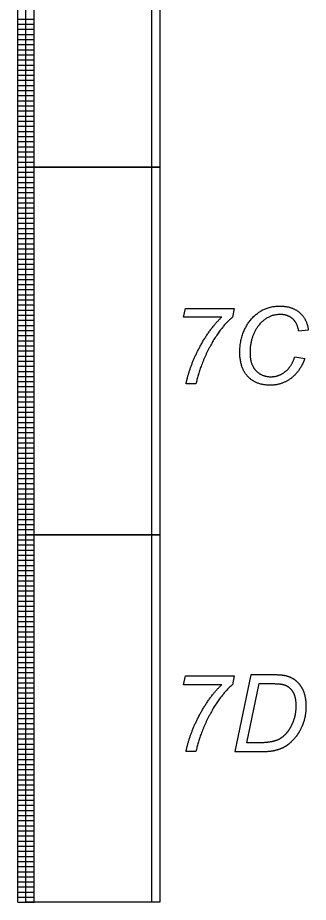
# Model space of a CAD drawing. Extents: x 12522 to 13018, y 1124 to 1902.
# Drawn here: x 12563.34 to 12579.27, y 1285.31 to 1333.83 of the extents above; entities that cross this region are included whole.
import ezdxf

# ---------------------------------------------------------------- set-up
doc = ezdxf.new("R2010")
doc.units = 0
doc.layers.add('SC_Scratch1', color=7, linetype='Continuous')

msp = doc.modelspace()

# ---------------------------------------------------------------- linework, layer by layer
at = {"layer": 'SC_Scratch1'}
for p, q in [((12563.336, 1325.631), (12563.336, 1345.791)), ((12563.336, 1325.631), (12563.336, 1345.791)), ((12564.236, 1325.631), (12564.236, 1345.791)), ((12564.236, 1325.631), (12564.236, 1345.791)), ((12563.336, 1333.751), (12564.236, 1333.751)), ((12563.336, 1333.751), (12564.236, 1333.751)), ((12563.336, 1333.471), (12564.236, 1333.471)), ((12563.336, 1333.471), (12564.236, 1333.471)), ((12563.336, 1333.191), (12564.236, 1333.191)), ((12563.336, 1333.191), (12564.236, 1333.191)), ((12563.336, 1332.911), (12564.236, 1332.911)), ((12563.336, 1332.911), (12564.236, 1332.911)), ((12563.336, 1332.631), (12564.236, 1332.631)), ((12563.336, 1332.631), (12564.236, 1332.631)), ((12563.336, 1332.351), (12564.236, 1332.351)), ((12563.336, 1332.351), (12564.236, 1332.351)), ((12563.336, 1332.071), (12564.236, 1332.071)), ((12563.336, 1332.071), (12564.236, 1332.071)), ((12563.336, 1331.791), (12564.236, 1331.791)), ((12563.336, 1331.791), (12564.236, 1331.791)), ((12563.336, 1331.511), (12564.236, 1331.511)), ((12563.336, 1331.511), (12564.236, 1331.511)), ((12563.336, 1331.231), (12564.236, 1331.231)), ((12563.336, 1331.231), (12564.236, 1331.231)), ((12563.336, 1330.951), (12564.236, 1330.951)), ((12563.336, 1330.951), (12564.236, 1330.951)), ((12563.336, 1330.671), (12564.236, 1330.671)), ((12563.336, 1330.671), (12564.236, 1330.671)), ((12563.336, 1330.391), (12564.236, 1330.391)), ((12563.336, 1330.391), (12564.236, 1330.391)), ((12563.336, 1330.111), (12564.236, 1330.111)), ((12563.336, 1330.111), (12564.236, 1330.111)), ((12563.336, 1329.831), (12564.236, 1329.831)), ((12563.336, 1329.831), (12564.236, 1329.831)), ((12563.336, 1329.551), (12564.236, 1329.551)), ((12563.336, 1329.551), (12564.236, 1329.551)), ((12563.336, 1329.271), (12564.236, 1329.271)), ((12563.336, 1329.271), (12564.236, 1329.271)), ((12563.336, 1328.991), (12564.236, 1328.991)), ((12563.336, 1328.991), (12564.236, 1328.991)), ((12563.336, 1328.711), (12564.236, 1328.711)), ((12563.336, 1328.711), (12564.236, 1328.711)), ((12563.336, 1328.431), (12564.236, 1328.431)), ((12563.336, 1328.431), (12564.236, 1328.431)), ((12563.336, 1328.151), (12564.236, 1328.151)), ((12563.336, 1328.151), (12564.236, 1328.151)), ((12563.336, 1327.871), (12564.236, 1327.871)), ((12563.336, 1327.871), (12564.236, 1327.871)), ((12563.336, 1327.591), (12564.236, 1327.591)), ((12563.336, 1327.591), (12564.236, 1327.591)), ((12563.336, 1327.311), (12564.236, 1327.311)), ((12563.336, 1327.311), (12564.236, 1327.311)), ((12563.336, 1327.031), (12564.236, 1327.031)), ((12563.336, 1327.031), (12564.236, 1327.031)), ((12563.336, 1326.751), (12564.236, 1326.751)), ((12563.336, 1326.751), (12564.236, 1326.751)), ((12563.336, 1326.471), (12564.236, 1326.471)), ((12563.336, 1326.471), (12564.236, 1326.471)), ((12563.336, 1326.191), (12564.236, 1326.191)), ((12563.336, 1326.191), (12564.236, 1326.191)), ((12563.336, 1325.911), (12564.236, 1325.911)), ((12563.336, 1325.911), (12564.236, 1325.911)), ((12563.336, 1325.631), (12564.236, 1325.631)), ((12563.336, 1305.471), (12563.336, 1325.631)), ((12563.336, 1325.631), (12564.236, 1325.631)), ((12563.336, 1325.631), (12564.236, 1325.631)), ((12563.336, 1305.471), (12563.336, 1325.631)), ((12563.336, 1325.631), (12564.236, 1325.631)), ((12564.236, 1305.471), (12564.236, 1325.631)), ((12564.236, 1305.471), (12564.236, 1325.631)), ((12563.336, 1325.351), (12564.236, 1325.351)), ((12563.336, 1325.351), (12564.236, 1325.351)), ((12563.336, 1325.071), (12564.236, 1325.071)), ((12563.336, 1325.071), (12564.236, 1325.071)), ((12563.336, 1324.791), (12564.236, 1324.791)), ((12563.336, 1324.791), (12564.236, 1324.791)), ((12563.336, 1324.511), (12564.236, 1324.511)), ((12563.336, 1324.511), (12564.236, 1324.511)), ((12563.336, 1324.231), (12564.236, 1324.231)), ((12563.336, 1324.231), (12564.236, 1324.231)), ((12563.336, 1323.951), (12564.236, 1323.951)), ((12563.336, 1323.951), (12564.236, 1323.951)), ((12563.336, 1323.671), (12564.236, 1323.671)), ((12563.336, 1323.671), (12564.236, 1323.671)), ((12563.336, 1323.391), (12564.236, 1323.391)), ((12563.336, 1323.391), (12564.236, 1323.391)), ((12563.336, 1323.111), (12564.236, 1323.111)), ((12563.336, 1323.111), (12564.236, 1323.111)), ((12563.336, 1322.831), (12564.236, 1322.831)), ((12563.336, 1322.831), (12564.236, 1322.831)), ((12563.336, 1322.551), (12564.236, 1322.551)), ((12563.336, 1322.551), (12564.236, 1322.551)), ((12563.336, 1322.271), (12564.236, 1322.271)), ((12563.336, 1322.271), (12564.236, 1322.271)), ((12563.336, 1321.991), (12564.236, 1321.991)), ((12563.336, 1321.991), (12564.236, 1321.991)), ((12563.336, 1321.711), (12564.236, 1321.711)), ((12563.336, 1321.711), (12564.236, 1321.711)), ((12563.336, 1321.431), (12564.236, 1321.431)), ((12563.336, 1321.431), (12564.236, 1321.431)), ((12563.336, 1321.151), (12564.236, 1321.151)), ((12563.336, 1321.151), (12564.236, 1321.151)), ((12563.336, 1320.871), (12564.236, 1320.871)), ((12563.336, 1320.871), (12564.236, 1320.871)), ((12563.336, 1320.591), (12564.236, 1320.591)), ((12563.336, 1320.591), (12564.236, 1320.591)), ((12563.336, 1320.311), (12564.236, 1320.311)), ((12563.336, 1320.311), (12564.236, 1320.311)), ((12563.336, 1320.031), (12564.236, 1320.031)), ((12563.336, 1320.031), (12564.236, 1320.031)), ((12563.336, 1319.751), (12564.236, 1319.751)), ((12563.336, 1319.751), (12564.236, 1319.751)), ((12563.336, 1319.471), (12564.236, 1319.471)), ((12563.336, 1319.471), (12564.236, 1319.471)), ((12563.336, 1319.191), (12564.236, 1319.191)), ((12563.336, 1319.191), (12564.236, 1319.191)), ((12563.336, 1318.911), (12564.236, 1318.911)), ((12563.336, 1318.911), (12564.236, 1318.911)), ((12563.336, 1318.631), (12564.236, 1318.631)), ((12563.336, 1318.631), (12564.236, 1318.631)), ((12563.336, 1318.351), (12564.236, 1318.351)), ((12563.336, 1318.351), (12564.236, 1318.351)), ((12563.336, 1318.071), (12564.236, 1318.071)), ((12563.336, 1318.071), (12564.236, 1318.071)), ((12563.336, 1317.791), (12564.236, 1317.791)), ((12563.336, 1317.791), (12564.236, 1317.791)), ((12563.336, 1317.511), (12564.236, 1317.511)), ((12563.336, 1317.511), (12564.236, 1317.511)), ((12563.336, 1317.231), (12564.236, 1317.231)), ((12563.336, 1317.231), (12564.236, 1317.231)), ((12563.336, 1316.951), (12564.236, 1316.951)), ((12563.336, 1316.951), (12564.236, 1316.951)), ((12563.336, 1316.671), (12564.236, 1316.671)), ((12563.336, 1316.671), (12564.236, 1316.671)), ((12563.336, 1316.391), (12564.236, 1316.391)), ((12563.336, 1316.391), (12564.236, 1316.391)), ((12579.269, 1316.689), (12578.744, 1316.641)), ((12579.269, 1316.689), (12578.744, 1316.641)), ((12563.336, 1316.111), (12564.236, 1316.111)), ((12563.336, 1316.111), (12564.236, 1316.111)), ((12563.336, 1315.831), (12564.236, 1315.831)), ((12563.336, 1315.831), (12564.236, 1315.831)), ((12563.336, 1315.551), (12564.236, 1315.551)), ((12563.336, 1315.551), (12564.236, 1315.551)), ((12563.336, 1315.271), (12564.236, 1315.271)), ((12563.336, 1315.271), (12564.236, 1315.271)), ((12563.336, 1314.991), (12564.236, 1314.991)), ((12563.336, 1314.991), (12564.236, 1314.991)), ((12578.523, 1315.22), (12579.08, 1315.143)), ((12578.523, 1315.22), (12579.08, 1315.143)), ((12563.336, 1314.711), (12564.236, 1314.711)), ((12563.336, 1314.711), (12564.236, 1314.711)), ((12563.336, 1314.431), (12564.236, 1314.431)), ((12563.336, 1314.431), (12564.236, 1314.431)), ((12563.336, 1314.151), (12564.236, 1314.151)), ((12563.336, 1314.151), (12564.236, 1314.151)), ((12563.336, 1313.871), (12564.236, 1313.871)), ((12563.336, 1313.871), (12564.236, 1313.871)), ((12563.336, 1313.591), (12564.236, 1313.591)), ((12563.336, 1313.591), (12564.236, 1313.591)), ((12563.336, 1313.311), (12564.236, 1313.311)), ((12563.336, 1313.311), (12564.236, 1313.311)), ((12573.11, 1313.741), (12572.569, 1313.741)), ((12573.11, 1313.741), (12572.569, 1313.741)), ((12563.336, 1313.031), (12564.236, 1313.031)), ((12563.336, 1313.031), (12564.236, 1313.031)), ((12563.336, 1312.751), (12564.236, 1312.751)), ((12563.336, 1312.751), (12564.236, 1312.751)), ((12563.336, 1312.471), (12564.236, 1312.471)), ((12563.336, 1312.471), (12564.236, 1312.471)), ((12563.336, 1312.191), (12564.236, 1312.191)), ((12563.336, 1312.191), (12564.236, 1312.191)), ((12563.336, 1311.911), (12564.236, 1311.911)), ((12563.336, 1311.911), (12564.236, 1311.911)), ((12563.336, 1311.631), (12564.236, 1311.631)), ((12563.336, 1311.631), (12564.236, 1311.631)), ((12563.336, 1311.351), (12564.236, 1311.351)), ((12563.336, 1311.351), (12564.236, 1311.351)), ((12563.336, 1311.071), (12564.236, 1311.071)), ((12563.336, 1311.071), (12564.236, 1311.071)), ((12563.336, 1310.791), (12564.236, 1310.791)), ((12563.336, 1310.791), (12564.236, 1310.791)), ((12563.336, 1310.511), (12564.236, 1310.511)), ((12563.336, 1310.511), (12564.236, 1310.511)), ((12563.336, 1310.231), (12564.236, 1310.231)), ((12563.336, 1310.231), (12564.236, 1310.231)), ((12563.336, 1309.951), (12564.236, 1309.951)), ((12563.336, 1309.951), (12564.236, 1309.951)), ((12563.336, 1309.671), (12564.236, 1309.671)), ((12563.336, 1309.671), (12564.236, 1309.671)), ((12563.336, 1309.391), (12564.236, 1309.391)), ((12563.336, 1309.391), (12564.236, 1309.391)), ((12563.336, 1309.111), (12564.236, 1309.111)), ((12563.336, 1309.111), (12564.236, 1309.111)), ((12563.336, 1308.831), (12564.236, 1308.831)), ((12563.336, 1308.831), (12564.236, 1308.831)), ((12563.336, 1308.551), (12564.236, 1308.551)), ((12563.336, 1308.551), (12564.236, 1308.551)), ((12563.336, 1308.271), (12564.236, 1308.271)), ((12563.336, 1308.271), (12564.236, 1308.271)), ((12563.336, 1307.991), (12564.236, 1307.991)), ((12563.336, 1307.991), (12564.236, 1307.991)), ((12563.336, 1307.711), (12564.236, 1307.711)), ((12563.336, 1307.711), (12564.236, 1307.711)), ((12563.336, 1307.431), (12564.236, 1307.431)), ((12563.336, 1307.431), (12564.236, 1307.431)), ((12563.336, 1307.151), (12564.236, 1307.151)), ((12563.336, 1307.151), (12564.236, 1307.151)), ((12563.336, 1306.871), (12564.236, 1306.871)), ((12563.336, 1306.871), (12564.236, 1306.871)), ((12563.336, 1306.591), (12564.236, 1306.591)), ((12563.336, 1306.591), (12564.236, 1306.591)), ((12563.336, 1306.311), (12564.236, 1306.311)), ((12563.336, 1306.311), (12564.236, 1306.311)), ((12563.336, 1306.031), (12564.236, 1306.031)), ((12563.336, 1306.031), (12564.236, 1306.031)), ((12563.336, 1305.751), (12564.236, 1305.751)), ((12563.336, 1305.751), (12564.236, 1305.751)), ((12563.336, 1305.471), (12564.236, 1305.471)), ((12563.336, 1285.311), (12563.336, 1305.471)), ((12563.336, 1305.471), (12564.236, 1305.471)), ((12563.336, 1305.471), (12564.236, 1305.471)), ((12563.336, 1285.311), (12563.336, 1305.471)), ((12563.336, 1305.471), (12564.236, 1305.471)), ((12563.336, 1305.191), (12564.236, 1305.191)), ((12563.336, 1305.191), (12564.236, 1305.191)), ((12564.236, 1285.311), (12564.236, 1305.471)), ((12564.236, 1285.311), (12564.236, 1305.471)), ((12563.336, 1304.911), (12564.236, 1304.911)), ((12563.336, 1304.911), (12564.236, 1304.911)), ((12563.336, 1304.631), (12564.236, 1304.631)), ((12563.336, 1304.631), (12564.236, 1304.631)), ((12563.336, 1304.351), (12564.236, 1304.351)), ((12563.336, 1304.351), (12564.236, 1304.351)), ((12563.336, 1304.071), (12564.236, 1304.071)), ((12563.336, 1304.071), (12564.236, 1304.071)), ((12563.336, 1303.791), (12564.236, 1303.791)), ((12563.336, 1303.791), (12564.236, 1303.791)), ((12563.336, 1303.511), (12564.236, 1303.511)), ((12563.336, 1303.511), (12564.236, 1303.511)), ((12563.336, 1303.231), (12564.236, 1303.231)), ((12563.336, 1303.231), (12564.236, 1303.231)), ((12563.336, 1302.951), (12564.236, 1302.951)), ((12563.336, 1302.951), (12564.236, 1302.951)), ((12563.336, 1302.671), (12564.236, 1302.671)), ((12563.336, 1302.671), (12564.236, 1302.671)), ((12563.336, 1302.391), (12564.236, 1302.391)), ((12563.336, 1302.391), (12564.236, 1302.391)), ((12563.336, 1302.111), (12564.236, 1302.111)), ((12563.336, 1302.111), (12564.236, 1302.111)), ((12563.336, 1301.831), (12564.236, 1301.831)), ((12563.336, 1301.831), (12564.236, 1301.831)), ((12563.336, 1301.551), (12564.236, 1301.551)), ((12563.336, 1301.551), (12564.236, 1301.551)), ((12563.336, 1301.271), (12564.236, 1301.271)), ((12563.336, 1301.271), (12564.236, 1301.271)), ((12563.336, 1300.991), (12564.236, 1300.991)), ((12563.336, 1300.991), (12564.236, 1300.991)), ((12563.336, 1300.711), (12564.236, 1300.711)), ((12563.336, 1300.711), (12564.236, 1300.711)), ((12563.336, 1300.431), (12564.236, 1300.431)), ((12563.336, 1300.431), (12564.236, 1300.431)), ((12563.336, 1300.151), (12564.236, 1300.151)), ((12563.336, 1300.151), (12564.236, 1300.151)), ((12563.336, 1299.871), (12564.236, 1299.871)), ((12563.336, 1299.871), (12564.236, 1299.871)), ((12563.336, 1299.591), (12564.236, 1299.591)), ((12563.336, 1299.591), (12564.236, 1299.591)), ((12563.336, 1299.311), (12564.236, 1299.311)), ((12563.336, 1299.311), (12564.236, 1299.311)), ((12563.336, 1299.031), (12564.236, 1299.031)), ((12563.336, 1299.031), (12564.236, 1299.031)), ((12563.336, 1298.751), (12564.236, 1298.751)), ((12563.336, 1298.751), (12564.236, 1298.751)), ((12563.336, 1298.471), (12564.236, 1298.471)), ((12563.336, 1298.471), (12564.236, 1298.471)), ((12563.336, 1298.191), (12564.236, 1298.191)), ((12563.336, 1298.191), (12564.236, 1298.191)), ((12563.336, 1297.911), (12564.236, 1297.911)), ((12563.336, 1297.911), (12564.236, 1297.911)), ((12563.336, 1297.631), (12564.236, 1297.631)), ((12563.336, 1297.631), (12564.236, 1297.631)), ((12563.336, 1297.351), (12564.236, 1297.351)), ((12563.336, 1297.351), (12564.236, 1297.351)), ((12563.336, 1297.071), (12564.236, 1297.071)), ((12563.336, 1297.071), (12564.236, 1297.071)), ((12563.336, 1296.791), (12564.236, 1296.791)), ((12563.336, 1296.791), (12564.236, 1296.791)), ((12563.336, 1296.511), (12564.236, 1296.511)), ((12563.336, 1296.511), (12564.236, 1296.511)), ((12563.336, 1296.231), (12564.236, 1296.231)), ((12563.336, 1296.231), (12564.236, 1296.231)), ((12563.336, 1295.951), (12564.236, 1295.951)), ((12563.336, 1295.951), (12564.236, 1295.951)), ((12563.336, 1295.671), (12564.236, 1295.671)), ((12563.336, 1295.671), (12564.236, 1295.671)), ((12563.336, 1295.391), (12564.236, 1295.391)), ((12563.336, 1295.391), (12564.236, 1295.391)), ((12563.336, 1295.111), (12564.236, 1295.111)), ((12563.336, 1295.111), (12564.236, 1295.111)), ((12563.336, 1294.831), (12564.236, 1294.831)), ((12563.336, 1294.831), (12564.236, 1294.831)), ((12563.336, 1294.551), (12564.236, 1294.551)), ((12563.336, 1294.551), (12564.236, 1294.551)), ((12563.336, 1294.271), (12564.236, 1294.271)), ((12563.336, 1294.271), (12564.236, 1294.271)), ((12563.336, 1293.991), (12564.236, 1293.991)), ((12563.336, 1293.991), (12564.236, 1293.991)), ((12563.336, 1293.711), (12564.236, 1293.711)), ((12563.336, 1293.711), (12564.236, 1293.711)), ((12563.336, 1293.431), (12564.236, 1293.431)), ((12563.336, 1293.431), (12564.236, 1293.431)), ((12573.11, 1293.581), (12572.569, 1293.581)), ((12573.11, 1293.581), (12572.569, 1293.581)), ((12563.336, 1293.151), (12564.236, 1293.151)), ((12563.336, 1293.151), (12564.236, 1293.151)), ((12563.336, 1292.871), (12564.236, 1292.871)), ((12563.336, 1292.871), (12564.236, 1292.871)), ((12563.336, 1292.591), (12564.236, 1292.591)), ((12563.336, 1292.591), (12564.236, 1292.591)), ((12563.336, 1292.311), (12564.236, 1292.311)), ((12563.336, 1292.311), (12564.236, 1292.311)), ((12563.336, 1292.031), (12564.236, 1292.031)), ((12563.336, 1292.031), (12564.236, 1292.031)), ((12563.336, 1291.751), (12564.236, 1291.751)), ((12563.336, 1291.751), (12564.236, 1291.751)), ((12563.336, 1291.471), (12564.236, 1291.471)), ((12563.336, 1291.471), (12564.236, 1291.471)), ((12563.336, 1291.191), (12564.236, 1291.191)), ((12563.336, 1291.191), (12564.236, 1291.191)), ((12563.336, 1290.911), (12564.236, 1290.911)), ((12563.336, 1290.911), (12564.236, 1290.911)), ((12563.336, 1290.631), (12564.236, 1290.631)), ((12563.336, 1290.631), (12564.236, 1290.631)), ((12563.336, 1290.351), (12564.236, 1290.351)), ((12563.336, 1290.351), (12564.236, 1290.351)), ((12563.336, 1290.071), (12564.236, 1290.071)), ((12563.336, 1290.071), (12564.236, 1290.071)), ((12563.336, 1289.791), (12564.236, 1289.791)), ((12563.336, 1289.791), (12564.236, 1289.791)), ((12563.336, 1289.511), (12564.236, 1289.511)), ((12563.336, 1289.511), (12564.236, 1289.511)), ((12563.336, 1289.231), (12564.236, 1289.231)), ((12563.336, 1289.231), (12564.236, 1289.231)), ((12563.336, 1288.951), (12564.236, 1288.951)), ((12563.336, 1288.951), (12564.236, 1288.951)), ((12563.336, 1288.671), (12564.236, 1288.671)), ((12563.336, 1288.671), (12564.236, 1288.671)), ((12563.336, 1288.391), (12564.236, 1288.391)), ((12563.336, 1288.391), (12564.236, 1288.391)), ((12563.336, 1288.111), (12564.236, 1288.111)), ((12563.336, 1288.111), (12564.236, 1288.111)), ((12563.336, 1287.831), (12564.236, 1287.831)), ((12563.336, 1287.831), (12564.236, 1287.831)), ((12563.336, 1287.551), (12564.236, 1287.551)), ((12563.336, 1287.551), (12564.236, 1287.551)), ((12563.336, 1287.271), (12564.236, 1287.271)), ((12563.336, 1287.271), (12564.236, 1287.271)), ((12563.336, 1286.991), (12564.236, 1286.991)), ((12563.336, 1286.991), (12564.236, 1286.991)), ((12563.336, 1286.711), (12564.236, 1286.711)), ((12563.336, 1286.711), (12564.236, 1286.711)), ((12563.336, 1286.431), (12564.236, 1286.431)), ((12563.336, 1286.431), (12564.236, 1286.431)), ((12563.336, 1286.151), (12564.236, 1286.151)), ((12563.336, 1286.151), (12564.236, 1286.151)), ((12563.336, 1285.871), (12564.236, 1285.871)), ((12563.336, 1285.871), (12564.236, 1285.871)), ((12563.336, 1285.591), (12564.236, 1285.591)), ((12563.336, 1285.591), (12564.236, 1285.591)), ((12563.336, 1285.311), (12564.236, 1285.311)), ((12563.336, 1285.311), (12564.236, 1285.311))]:
    msp.add_line(p, q, dxfattribs=at)
for points in [[(12563.786, 1345.791), (12571.126, 1345.791), (12571.126, 1325.631), (12563.786, 1325.631)], [(12564.236, 1345.791), (12570.676, 1345.791), (12570.676, 1325.631), (12564.236, 1325.631)], [(12564.236, 1345.791), (12570.676, 1345.791), (12570.676, 1325.631), (12564.236, 1325.631)], [(12563.786, 1325.631), (12571.126, 1325.631), (12571.126, 1305.471), (12563.786, 1305.471)], [(12564.236, 1325.631), (12570.676, 1325.631), (12570.676, 1305.471), (12564.236, 1305.471)], [(12564.236, 1325.631), (12570.676, 1325.631), (12570.676, 1305.471), (12564.236, 1305.471)], [(12563.786, 1305.471), (12571.126, 1305.471), (12571.126, 1285.311), (12563.786, 1285.311)], [(12564.236, 1305.471), (12570.676, 1305.471), (12570.676, 1285.311), (12564.236, 1285.311)], [(12564.236, 1305.471), (12570.676, 1305.471), (12570.676, 1285.311), (12564.236, 1285.311)]]:
    msp.add_lwpolyline(points, close=True, dxfattribs=at)
for points in [[(12574.521, 1317.406), (12572.428, 1317.406), (12572.528, 1317.883), (12575.208, 1317.883), (12575.111, 1317.406)], [(12574.521, 1317.406), (12572.428, 1317.406), (12572.528, 1317.883), (12575.208, 1317.883), (12575.111, 1317.406)], [(12577.382, 1297.781), (12576.115, 1297.781), (12575.238, 1293.581), (12576.752, 1293.581)], [(12577.382, 1297.781), (12576.115, 1297.781), (12575.238, 1293.581), (12576.752, 1293.581)], [(12574.521, 1297.246), (12572.428, 1297.246), (12572.528, 1297.723), (12575.208, 1297.723), (12575.111, 1297.246)], [(12574.521, 1297.246), (12572.428, 1297.246), (12572.528, 1297.723), (12575.208, 1297.723), (12575.111, 1297.246)], [(12576.563, 1294.058), (12575.897, 1294.058), (12576.575, 1297.304), (12577.319, 1297.304)], [(12576.563, 1294.058), (12575.897, 1294.058), (12576.575, 1297.304), (12577.319, 1297.304)]]:
    msp.add_lwpolyline(points, dxfattribs=at)
for points in [[(12576.196, 1317.35), (12576.804, 1318.011), (12577.706, 1318.011)], [(12576.196, 1317.35), (12576.804, 1318.011), (12577.706, 1318.011)], [(12577.706, 1318.011), (12578.374, 1318.011), (12578.789, 1317.653)], [(12577.706, 1318.011), (12578.374, 1318.011), (12578.789, 1317.653)], [(12573.559, 1316.188), (12573.991, 1316.897), (12574.521, 1317.406)], [(12573.559, 1316.188), (12573.991, 1316.897), (12574.521, 1317.406)], [(12575.111, 1317.406), (12574.429, 1316.808), (12573.92, 1315.863)], [(12575.111, 1317.406), (12574.429, 1316.808), (12573.92, 1315.863)], [(12575.514, 1315.474), (12575.514, 1316.608), (12576.196, 1317.35)], [(12575.514, 1315.474), (12575.514, 1316.608), (12576.196, 1317.35)], [(12577.732, 1317.547), (12576.961, 1317.547), (12576.486, 1316.863)], [(12577.732, 1317.547), (12576.961, 1317.547), (12576.486, 1316.863)], [(12578.401, 1317.322), (12578.141, 1317.547), (12577.732, 1317.547)], [(12578.401, 1317.322), (12578.141, 1317.547), (12577.732, 1317.547)], [(12578.744, 1316.641), (12578.66, 1317.097), (12578.401, 1317.322)], [(12578.744, 1316.641), (12578.66, 1317.097), (12578.401, 1317.322)], [(12578.789, 1317.653), (12579.203, 1317.294), (12579.269, 1316.689)], [(12578.789, 1317.653), (12579.203, 1317.294), (12579.269, 1316.689)], [(12576.486, 1316.863), (12576.074, 1316.273), (12576.074, 1315.463)], [(12576.486, 1316.863), (12576.074, 1316.273), (12576.074, 1315.463)], [(12572.861, 1314.76), (12573.127, 1315.479), (12573.559, 1316.188)], [(12572.861, 1314.76), (12573.127, 1315.479), (12573.559, 1316.188)], [(12573.92, 1315.863), (12573.327, 1314.772), (12573.11, 1313.741)], [(12573.92, 1315.863), (12573.327, 1314.772), (12573.11, 1313.741)], [(12575.963, 1314.137), (12575.514, 1314.604), (12575.514, 1315.474)], [(12575.963, 1314.137), (12575.514, 1314.604), (12575.514, 1315.474)], [(12576.074, 1315.463), (12576.074, 1314.816), (12576.392, 1314.475)], [(12576.074, 1315.463), (12576.074, 1314.816), (12576.392, 1314.475)], [(12572.569, 1313.741), (12572.637, 1314.165), (12572.861, 1314.76)], [(12572.569, 1313.741), (12572.637, 1314.165), (12572.861, 1314.76)], [(12578.009, 1314.418), (12578.362, 1314.702), (12578.523, 1315.22)], [(12578.009, 1314.418), (12578.362, 1314.702), (12578.523, 1315.22)], [(12579.08, 1315.143), (12578.816, 1314.415), (12578.311, 1314.043)], [(12579.08, 1315.143), (12578.816, 1314.415), (12578.311, 1314.043)], [(12576.392, 1314.475), (12576.71, 1314.135), (12577.221, 1314.135)], [(12576.392, 1314.475), (12576.71, 1314.135), (12577.221, 1314.135)], [(12577.221, 1314.135), (12577.657, 1314.135), (12578.009, 1314.418)], [(12577.221, 1314.135), (12577.657, 1314.135), (12578.009, 1314.418)], [(12577.178, 1313.67), (12576.412, 1313.67), (12575.963, 1314.137)], [(12577.178, 1313.67), (12576.412, 1313.67), (12575.963, 1314.137)], [(12578.311, 1314.043), (12577.806, 1313.67), (12577.178, 1313.67)], [(12578.311, 1314.043), (12577.806, 1313.67), (12577.178, 1313.67)], [(12578.079, 1297.715), (12577.838, 1297.781), (12577.382, 1297.781)], [(12578.079, 1297.715), (12577.838, 1297.781), (12577.382, 1297.781)], [(12577.319, 1297.304), (12577.75, 1297.304), (12577.954, 1297.238)], [(12577.319, 1297.304), (12577.75, 1297.304), (12577.954, 1297.238)], [(12578.666, 1297.398), (12578.423, 1297.626), (12578.079, 1297.715)], [(12578.666, 1297.398), (12578.423, 1297.626), (12578.079, 1297.715)], [(12579.033, 1296.83), (12578.91, 1297.171), (12578.666, 1297.398)], [(12579.033, 1296.83), (12578.91, 1297.171), (12578.666, 1297.398)], [(12573.559, 1296.028), (12573.991, 1296.737), (12574.521, 1297.246)], [(12573.559, 1296.028), (12573.991, 1296.737), (12574.521, 1297.246)], [(12575.111, 1297.246), (12574.429, 1296.648), (12573.92, 1295.703)], [(12575.111, 1297.246), (12574.429, 1296.648), (12573.92, 1295.703)], [(12577.954, 1297.238), (12578.23, 1297.149), (12578.409, 1296.876)], [(12577.954, 1297.238), (12578.23, 1297.149), (12578.409, 1296.876)], [(12578.409, 1296.876), (12578.587, 1296.602), (12578.587, 1296.092)], [(12578.409, 1296.876), (12578.587, 1296.602), (12578.587, 1296.092)], [(12579.157, 1296.065), (12579.157, 1296.489), (12579.033, 1296.83)], [(12579.157, 1296.065), (12579.157, 1296.489), (12579.033, 1296.83)], [(12572.861, 1294.6), (12573.127, 1295.319), (12573.559, 1296.028)], [(12572.861, 1294.6), (12573.127, 1295.319), (12573.559, 1296.028)], [(12578.587, 1296.092), (12578.587, 1295.634), (12578.456, 1295.274)], [(12578.587, 1296.092), (12578.587, 1295.634), (12578.456, 1295.274)], [(12579.003, 1295.141), (12579.157, 1295.558), (12579.157, 1296.065)], [(12579.003, 1295.141), (12579.157, 1295.558), (12579.157, 1296.065)], [(12573.92, 1295.703), (12573.327, 1294.612), (12573.11, 1293.581)], [(12573.92, 1295.703), (12573.327, 1294.612), (12573.11, 1293.581)], [(12578.456, 1295.274), (12578.326, 1294.915), (12578.107, 1294.634)], [(12578.456, 1295.274), (12578.326, 1294.915), (12578.107, 1294.634)], [(12578.602, 1294.407), (12578.85, 1294.724), (12579.003, 1295.141)], [(12578.602, 1294.407), (12578.85, 1294.724), (12579.003, 1295.141)], [(12572.569, 1293.581), (12572.637, 1294.005), (12572.861, 1294.6)], [(12572.569, 1293.581), (12572.637, 1294.005), (12572.861, 1294.6)], [(12578.107, 1294.634), (12577.941, 1294.422), (12577.737, 1294.293)], [(12578.107, 1294.634), (12577.941, 1294.422), (12577.737, 1294.293)], [(12578.083, 1293.912), (12578.354, 1294.091), (12578.602, 1294.407)], [(12578.083, 1293.912), (12578.354, 1294.091), (12578.602, 1294.407)], [(12577.364, 1294.141), (12577.014, 1294.058), (12576.563, 1294.058)], [(12577.364, 1294.141), (12577.014, 1294.058), (12576.563, 1294.058)], [(12577.737, 1294.293), (12577.582, 1294.193), (12577.364, 1294.141)], [(12577.737, 1294.293), (12577.582, 1294.193), (12577.364, 1294.141)], [(12577.443, 1293.647), (12577.812, 1293.733), (12578.083, 1293.912)], [(12577.443, 1293.647), (12577.812, 1293.733), (12578.083, 1293.912)], [(12576.752, 1293.581), (12577.162, 1293.581), (12577.443, 1293.647)], [(12576.752, 1293.581), (12577.162, 1293.581), (12577.443, 1293.647)]]:
    msp.add_open_spline(points, degree=2, dxfattribs=at)

doc.saveas('drawing.dxf')
